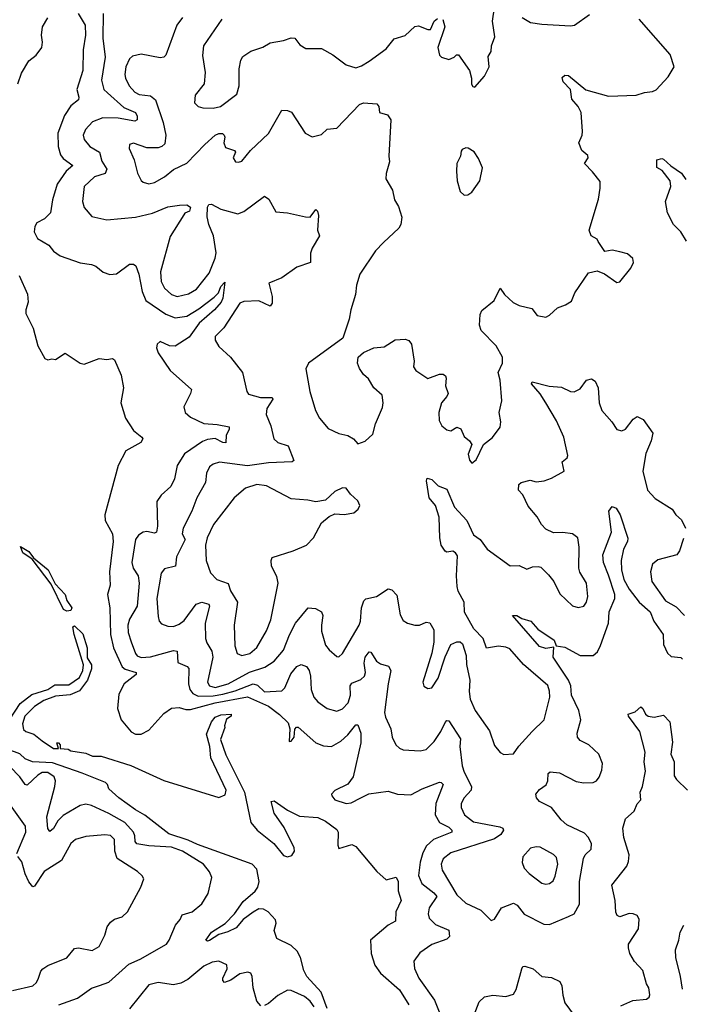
# Model space of a CAD drawing. Extents: x 1468344 to 1613994, y 525695 to 643861.
# Tile 271 of 427: x 1569916 to 1573403, y 598438 to 603623. Entities that reach past the tile are written whole.
import ezdxf

# ---------------------------------------------------------------- set-up
doc = ezdxf.new("R2010")
doc.units = 0

msp = doc.modelspace()

# ---------------------------------------------------------------- linework, layer by layer
at = {"layer": '0CON10XD'}
for points in [[(1572143.8, 603623.8), (1572154, 603585), (1572116.1, 603476.1), (1572126.1, 603436.1), (1572136.7, 603425), (1572175, 603413.8), (1572202.5, 603425), (1572215, 603437.5), (1572225, 603437.5), (1572283.3, 603355), (1572293.3, 603315), (1572293.6, 603283.6), (1572300.7, 603270.7), (1572311.7, 603268.3), (1572362.5, 603325), (1572386.7, 603375), (1572381.7, 603428.3), (1572396.7, 603455), (1572400, 603485), (1572417.3, 603532.7), (1572404.2, 603615), (1572415, 603686.7)], [(1569905.6, 603285), (1569925, 603342), (1569965, 603406), (1570003.2, 603436.8), (1570033, 603477), (1570037.1, 603505), (1570031.3, 603541.3), (1570037.1, 603585), (1570065, 603632)], [(1570224.3, 603655), (1570260, 603595), (1570261.9, 603541.9), (1570250.4, 603465), (1570248.4, 603355)], [(1570356.1, 603655), (1570354.3, 603525), (1570365.9, 603425), (1570347.1, 603305), (1570358.5, 603255), (1570377.6, 603237.6), (1570465, 603160.2), (1570525, 603134.4), (1570534.6, 603115), (1570534.5, 603095.5), (1570521.8, 603088.2), (1570435, 603104), (1570354, 603106), (1570299.4, 603085), (1570262.2, 603045), (1570250, 603015), (1570255, 602992), (1570285, 602955.6), (1570336.1, 602926.1), (1570348.7, 602878.7), (1570374.7, 602835), (1570366.4, 602813.6), (1570309.4, 602795), (1570256.4, 602745), (1570247.3, 602665), (1570254.7, 602634.7), (1570296.2, 602586.2), (1570375, 602569.2), (1570525, 602582.3), (1570615, 602603.9), (1570695, 602636.9), (1570756.9, 602646.9), (1570795, 602648), (1570815.9, 602635.9), (1570810, 602615), (1570785.9, 602604.1), (1570780, 602595)], [(1570772.2, 603635), (1570743.1, 603595), (1570685, 603436.7), (1570675, 603426.2), (1570655, 603422.5), (1570555, 603441.5), (1570509.6, 603430.4), (1570495, 603416), (1570475.5, 603375), (1570470, 603335), (1570473.1, 603315), (1570492.3, 603275), (1570522.2, 603242.2), (1570545, 603229.4), (1570605, 603221.8), (1570631.8, 603201.8), (1570672.1, 603082.1), (1570685.3, 603015), (1570679.9, 602970.1), (1570665, 602955.5), (1570645, 602948.2), (1570585, 602948.8), (1570515, 602972.9), (1570494.3, 602965), (1570491.9, 602945), (1570518.2, 602885), (1570536.7, 602815), (1570555, 602776.7), (1570566.8, 602766.8), (1570595, 602759.4), (1570625, 602765.5), (1570678.6, 602795), (1570725.9, 602834.1), (1570795, 602866.9), (1570890.5, 602965), (1570945, 603014.5), (1570965, 603024.4), (1570983.1, 603023.1), (1570992, 603015), (1570996, 603005), (1570991.2, 602975), (1571000, 602950), (1571047.5, 602935), (1571052.5, 602925), (1571040, 602895), (1571052.5, 602875), (1571067.7, 602872.3), (1571085, 602878.8), (1571131.2, 602935), (1571225, 603023.1), (1571295, 603146), (1571325, 603144.4), (1571346.2, 603136.2), (1571418.8, 603025), (1571455, 603006.2), (1571505, 603018), (1571535, 603045.8), (1571585, 603051.9), (1571705, 603176.9), (1571725.6, 603184.4), (1571795, 603179.2), (1571805.8, 603165), (1571810, 603135), (1571852.3, 603122.3), (1571870, 603095), (1571858.1, 602905), (1571863.1, 602875), (1571845, 602812.5), (1571843.3, 602785), (1571878.8, 602725), (1571888, 602675), (1571909.6, 602639.6), (1571927.7, 602582.3), (1571922, 602545), (1571910.8, 602525), (1571830.6, 602449.4), (1571789.4, 602405), (1571706.3, 602283.7), (1571688.1, 602225), (1571683.3, 602175), (1571658.5, 602095), (1571650, 602045), (1571616.2, 601945), (1571436.7, 601815), (1571422, 601785), (1571442.5, 601665), (1571472.5, 601565), (1571494.3, 601525), (1571539.5, 601469.5), (1571595, 601443.3), (1571643.6, 601433.6), (1571672.5, 601415), (1571695, 601390), (1571735, 601403.3), (1571775, 601440), (1571788.6, 601495), (1571825, 601580), (1571829.6, 601605), (1571824.4, 601645), (1571779.2, 601685), (1571751.3, 601731.3), (1571726, 601755), (1571705, 601786.7), (1571694, 601815), (1571696.7, 601845), (1571725, 601870), (1571780, 601895), (1571835, 601900), (1571892.7, 601937.3), (1571945, 601941.2), (1571964.1, 601934.1), (1571977.5, 601915), (1571992, 601825), (1571988.8, 601795), (1572001.2, 601775), (1572064, 601734), (1572125, 601755.6), (1572145.7, 601755.7), (1572157.1, 601747.1), (1572161.4, 601735), (1572157.8, 601695), (1572170.8, 601655), (1572165, 601638.8), (1572135.4, 601604.6), (1572121.2, 601555), (1572123, 601513), (1572137.1, 601485), (1572165, 601463.1), (1572185, 601458.1), (1572217, 601477), (1572237.7, 601467.7), (1572255, 601427.5), (1572284.2, 601405), (1572296.2, 601385), (1572276, 601335), (1572282.7, 601302.7), (1572295, 601287.5), (1572318.8, 601305), (1572358, 601385), (1572405, 601423.3), (1572445, 601477.5), (1572449.2, 601505), (1572439.5, 601555), (1572452.9, 601615), (1572445.6, 601724.4), (1572433.7, 601765), (1572456.5, 601813.5), (1572456.6, 601846.6), (1572424.4, 601905), (1572345, 601986.7), (1572335.6, 602015), (1572340.4, 602069.6), (1572348.9, 602091.1), (1572413.8, 602145), (1572445, 602210), (1572468, 602175), (1572513.6, 602133.6), (1572545, 602118.6), (1572611.2, 602101.2), (1572640, 602065), (1572685, 602056.7), (1572705, 602066.7), (1572746.2, 602105), (1572789.1, 602120.9), (1572820, 602140), (1572838, 602185), (1572909.3, 602290.7), (1572955, 602301.2), (1572994, 602284), (1573058.3, 602238.3), (1573075, 602242.5), (1573132.5, 602315), (1573146.7, 602345), (1573142.5, 602365), (1573115, 602390), (1573075, 602401.2), (1573035, 602410), (1572995, 602402.5), (1572960, 602455)], [(1570980.6, 603625), (1570884.1, 603485.9), (1570878.2, 603435), (1570892.5, 603345), (1570887.1, 603285), (1570840, 603225), (1570836.7, 603185), (1570855.9, 603165.9), (1570879.2, 603159.2), (1570935, 603156.5), (1570973.4, 603166.6), (1571059.1, 603230.9), (1571071.2, 603275), (1571070.9, 603365), (1571080.2, 603409.8), (1571090.9, 603429.1), (1571133.3, 603456.7), (1571195, 603477.5), (1571235, 603501.1), (1571305, 603513.6), (1571345, 603527.9), (1571365, 603525.7), (1571391.1, 603491.1), (1571421.5, 603471.5), (1571505, 603472), (1571565, 603437.5), (1571634.6, 603384.6), (1571685, 603370), (1571715, 603380), (1571755, 603404.3), (1571845, 603468.8), (1571887.7, 603522.3), (1571945, 603540), (1571995, 603586.7), (1572015, 603590), (1572065, 603570.8), (1572078, 603572), (1572096.7, 603615), (1572115, 603630)], [(1572561.2, 603635), (1572605, 603608.9), (1572665, 603599.3), (1572815, 603590), (1572835.8, 603595), (1572915, 603650)], [(1572960, 602455), (1572955, 602466.7), (1572923.8, 602485), (1572914.1, 602514.1), (1572962.8, 602677.2), (1572971.9, 602735), (1572970.3, 602770.3), (1572931.5, 602821.5), (1572888.8, 602865), (1572907.5, 602895), (1572907, 602907), (1572874.5, 602934.5), (1572859.2, 602975), (1572875.7, 603014.3), (1572877.5, 603035), (1572870.8, 603135), (1572855.3, 603165), (1572821.5, 603205), (1572815.5, 603255.5), (1572776.4, 603295), (1572771.5, 603318.5), (1572785, 603330.9), (1572805, 603329.8), (1572895, 603253.6), (1573015, 603220.9), (1573160, 603225), (1573205, 603240), (1573245.7, 603244.3), (1573265.7, 603254.3), (1573328.8, 603321.2), (1573360, 603375), (1573339.5, 603439.5), (1573176.5, 603625)], [(1570248.4, 603355), (1570217.3, 603255), (1570227.2, 603215), (1570225, 603200.6), (1570185, 603168.5), (1570151.6, 603118.4), (1570117.4, 603025), (1570118.6, 602955), (1570131.1, 602911.1), (1570145, 602891.2), (1570196.5, 602855), (1570160, 602825), (1570113.3, 602756.7), (1570088.2, 602675), (1570077.5, 602605), (1570046.2, 602575), (1570007.3, 602552.7), (1569995.5, 602534.5), (1569992.2, 602505), (1570010, 602470), (1570070, 602435), (1570093.8, 602403.8), (1570129.8, 602379.8), (1570235, 602343.1), (1570295, 602334.2), (1570316.2, 602325), (1570355, 602293.8), (1570390.5, 602280.5), (1570425, 602284), (1570495, 602335.8), (1570515, 602336.2), (1570526.8, 602326.8), (1570542.9, 602282.9), (1570561.2, 602191.2), (1570580.8, 602145), (1570685, 602071.9), (1570735, 602053), (1570795, 602062.2), (1570859.2, 602100.8), (1570939.1, 602160.9), (1570961.8, 602185), (1570975, 602218.2), (1570995, 602240), (1570985, 602156.7), (1570975.8, 602135), (1570941.4, 602095), (1570861.4, 602025), (1570808.4, 601951.6), (1570735, 601903.4), (1570705, 601904.7), (1570655, 601928.8), (1570639.1, 601915), (1570637.1, 601895), (1570645, 601868), (1570707.8, 601775), (1570820, 601675), (1570815.7, 601655), (1570780.8, 601585), (1570787.5, 601555), (1570815, 601530.6), (1570886, 601496), (1570955, 601491.8), (1571018.8, 601478.8), (1571018.9, 601465), (1571002.1, 601435), (1571001.2, 601395), (1570985, 601395.6), (1570945, 601416.8), (1570905, 601413), (1570878.6, 601401.4), (1570784, 601336), (1570745.5, 601275), (1570730.6, 601205), (1570711.4, 601165), (1570660.2, 601119.8), (1570637.5, 601085), (1570641.2, 600955), (1570635.4, 600924.6), (1570625, 600918.6), (1570585, 600928.5), (1570566.2, 600925), (1570541.9, 600908.1), (1570525.4, 600885), (1570506.7, 600765), (1570514, 600735), (1570539.6, 600695), (1570544.7, 600655), (1570535.2, 600534.8), (1570493.8, 600466.2), (1570484.7, 600435), (1570487.4, 600395), (1570503.5, 600346.5), (1570526, 600285), (1570535, 600273.2), (1570555, 600264.2), (1570605, 600268), (1570725, 600301.8), (1570745, 600297.5), (1570747.8, 600237.8), (1570796.9, 600216.9), (1570806, 600206), (1570804.7, 600125), (1570811.4, 600095), (1570827.5, 600075), (1570855, 600060.5), (1570935, 600062.5), (1570985, 600070.9), (1571051, 600089), (1571145, 600125.4), (1571167.7, 600117.7), (1571205, 600083), (1571295, 600089.2), (1571311.4, 600105), (1571342.5, 600177.5), (1571375, 600216.5), (1571397.1, 600227.1), (1571425, 600217.5), (1571440, 600195), (1571447.2, 600165), (1571449.7, 600095), (1571465, 600055.8), (1571485, 600030.8), (1571535, 599995.7), (1571585, 599981.4), (1571615, 599993.3), (1571645.2, 600024.8), (1571658, 600065), (1571656.2, 600115), (1571665, 600128.8), (1571711, 600149), (1571730, 600165), (1571735.8, 600185), (1571729.7, 600235), (1571733.9, 600265), (1571755, 600293.8), (1571765, 600292), (1571794.4, 600244.4), (1571815, 600230.9), (1571857.6, 600217.6), (1571870, 600195), (1571854.8, 600125.2), (1571836.1, 599975), (1571840.7, 599950.7), (1571868.9, 599888.9), (1571875.6, 599845), (1571896, 599805), (1571915, 599785.8), (1571935, 599778.1), (1572023.4, 599773.4), (1572055, 599780), (1572098.3, 599821.7), (1572133.3, 599875), (1572155, 599922), (1572165, 599932.5), (1572175, 599930.8), (1572235.3, 599835.3), (1572232.3, 599795), (1572244.3, 599694.3), (1572255, 599660.8), (1572294.6, 599585), (1572291.5, 599565), (1572255, 599525.6), (1572239.1, 599495), (1572239.1, 599475), (1572256.5, 599435), (1572305, 599398.2), (1572442.7, 599372.7), (1572459.4, 599365), (1572462.7, 599355), (1572448.5, 599331.5), (1572415, 599309.4), (1572185, 599236), (1572145, 599203.3), (1572133.9, 599175), (1572139.6, 599145), (1572216.1, 599015), (1572265, 598970.7), (1572343.3, 598933.3), (1572398.3, 598878.3), (1572415, 598886.7), (1572451.4, 598945), (1572515, 598970), (1572535, 598960), (1572571.7, 598911.7), (1572675, 598858.9), (1572705, 598857.8), (1572805, 598900.9), (1572835, 598914.3), (1572861.5, 598965), (1572862.2, 599085), (1572882.6, 599205), (1572892.5, 599225), (1572923.3, 599255), (1572925.5, 599285), (1572908.4, 599318.4), (1572889.2, 599339.2), (1572795, 599383.2), (1572765, 599409.5), (1572714.6, 599474.6), (1572651.9, 599505), (1572636.7, 599525), (1572633.1, 599545), (1572651.9, 599568.1), (1572686.2, 599593.8), (1572695.5, 599615), (1572696.9, 599653.1), (1572707.8, 599662.2), (1572757.4, 599657.4), (1572845, 599611.4), (1572884.4, 599604.4), (1572935, 599605.6), (1572952, 599615), (1572965, 599633.3), (1572979.1, 599670.9), (1572982.9, 599705), (1572964.3, 599755), (1572911.4, 599805), (1572865, 599826.5), (1572851.1, 599845), (1572850, 599865), (1572868.9, 599935), (1572858.1, 599985), (1572820.6, 600065), (1572816.7, 600115), (1572805.3, 600145), (1572724.2, 600265), (1572728, 600318), (1572685, 600312.1), (1572652.2, 600322.2), (1572510, 600485), (1572532.5, 600485), (1572559.7, 600469.7), (1572605.9, 600455.9), (1572643.8, 600413.8), (1572728.9, 600355), (1572740, 600325), (1572785, 600318.2), (1572865, 600275.4), (1572935, 600274.2), (1572956.3, 600293.7), (1572972.7, 600327.3), (1573014.3, 600444.3), (1573018.2, 600505), (1573048, 600575), (1573047.5, 600595), (1573015, 600697.9), (1572987.8, 600765), (1572985.3, 600805), (1573030.5, 600925), (1573017.5, 601035), (1573035, 601060), (1573055, 601050), (1573076.2, 601015), (1573116.9, 600893.1), (1573114.4, 600875), (1573094, 600835), (1573082.5, 600775), (1573083.2, 600725), (1573095.2, 600675), (1573124, 600624), (1573175.9, 600555.9), (1573233.9, 600503.9), (1573253.8, 600455), (1573301.9, 600385), (1573305, 600333.3), (1573325, 600286.2), (1573345, 600270), (1573395, 600264.4), (1573405, 600255.8)], [(1572255, 602698.8), (1572275, 602701.2), (1572296.2, 602715), (1572338, 602775), (1572352.3, 602842.3), (1572331.3, 602891.3), (1572307.3, 602927.3), (1572277, 602947), (1572265, 602947.5), (1572245, 602940), (1572240, 602930), (1572236, 602905), (1572216.7, 602865), (1572214.5, 602825), (1572217.8, 602775), (1572235, 602717.5), (1572255, 602698.8)], [(1573425, 602456.7), (1573395.5, 602505.5), (1573357.5, 602545), (1573325.8, 602605), (1573315.8, 602665), (1573343.3, 602745), (1573340, 602775), (1573298, 602828), (1573270, 602845), (1573270, 602885), (1573295, 602891.2), (1573305, 602888), (1573342.9, 602852.9), (1573398.8, 602815), (1573422.2, 602782.2)], [(1570780, 602595), (1570708.7, 602481.3), (1570657.5, 602295), (1570661.6, 602245), (1570678.8, 602208.8), (1570714.4, 602175), (1570745, 602166.1), (1570805, 602178.5), (1570846, 602204), (1570912.6, 602287.4), (1570945, 602367.5), (1570950.6, 602395), (1570935.9, 602485), (1570911.8, 602545), (1570903.3, 602585), (1570904.2, 602635.8), (1570911.1, 602648.9), (1570925, 602651.4), (1570975, 602624.4), (1571065, 602600.4), (1571095, 602612.1), (1571205, 602694), (1571227.3, 602677.3), (1571265, 602611.2), (1571325, 602605.6), (1571420, 602585), (1571445, 602583.8), (1571475, 602623.8), (1571484.2, 602614.2), (1571488.1, 602591.9), (1571483.8, 602515), (1571493.8, 602485), (1571455, 602420), (1571447.2, 602392.8), (1571446.4, 602343.6), (1571375, 602319.1), (1571295, 602263.3), (1571227.5, 602235), (1571245.7, 602165), (1571245, 602130), (1571235, 602113.8), (1571175, 602142.1), (1571095, 602139.2), (1571075, 602129.5), (1570990.5, 601999.5), (1570944.4, 601955), (1570945.8, 601935), (1570965, 601901.2), (1571025.7, 601845), (1571089.1, 601765), (1571111.4, 601665), (1571120.2, 601650.2), (1571183.2, 601633.2), (1571245, 601633.3), (1571249.2, 601625), (1571217.1, 601575), (1571213, 601543), (1571237.5, 601485), (1571252.9, 601415), (1571275, 601395.6), (1571329.1, 601379.1), (1571358.7, 601301.3), (1571350, 601295), (1571225, 601289.8), (1571115, 601273), (1570967.8, 601292.2), (1570935, 601282.9), (1570915, 601267.5), (1570900, 601235), (1570893.3, 601185), (1570847.7, 601105), (1570822.9, 601035), (1570776.2, 600945), (1570771.8, 600915), (1570786.6, 600885), (1570740.7, 600795), (1570735.5, 600745), (1570678.3, 600731.7), (1570661, 600709), (1570637.5, 600575), (1570645, 600480), (1570650.6, 600455), (1570662.1, 600442.1), (1570695, 600429.6), (1570725, 600427.7), (1570755, 600438.9), (1570781.1, 600458.9), (1570845, 600545.3), (1570875, 600555.3), (1570912, 600545), (1570914.5, 600535), (1570892.2, 600445), (1570894.1, 600365), (1570900.8, 600340.9), (1570928.3, 600298.3), (1570932.9, 600265), (1570904.7, 600135), (1570915.4, 600115), (1570945, 600106.7), (1571013.2, 600125), (1571125, 600186), (1571206.1, 600213.9), (1571254.6, 600245), (1571305, 600303.5), (1571335.9, 600384.1), (1571367.2, 600445), (1571434.5, 600525.5), (1571472.9, 600522.9), (1571504.5, 600504.5), (1571511.5, 600485), (1571504.6, 600434.6), (1571505, 600402.5), (1571525, 600328.8), (1571545, 600304), (1571585, 600270), (1571595, 600268.1), (1571615.5, 600285), (1571702.5, 600435), (1571709.3, 600455), (1571714.7, 600525.3), (1571727.3, 600562.7), (1571737.6, 600572.4), (1571794, 600585), (1571855, 600625.8), (1571875, 600620.8), (1571901.5, 600591.5), (1571918.3, 600488.3), (1571935, 600458.8), (1571957.5, 600445), (1571995.9, 600434.1), (1572020, 600435), (1572055, 600450), (1572075, 600447.5), (1572095, 600410), (1572095.4, 600345), (1572085, 600287.5), (1572038.1, 600135), (1572042.7, 600112.7), (1572065, 600100.5), (1572085, 600104.3), (1572118.9, 600155), (1572155, 600268), (1572185, 600333.3), (1572216.4, 600346.4), (1572235, 600346), (1572245.8, 600335.8), (1572266.7, 600275), (1572267, 600227), (1572284.4, 600144.4), (1572281.1, 600085), (1572287.3, 600045), (1572312.5, 599985), (1572388, 599878), (1572415, 599800), (1572444.1, 599764.1), (1572465, 599752.5), (1572515, 599756.2), (1572542.6, 599797.4), (1572612.5, 599875), (1572677.1, 599935), (1572705.5, 600055), (1572705, 600087.5), (1572695.8, 600115.8), (1572567.4, 600227.4), (1572495, 600308.9), (1572475, 600318.1), (1572436.7, 600323.3), (1572373.8, 600313.8), (1572355.7, 600365), (1572306.7, 600415), (1572257.5, 600502.5), (1572255.7, 600555), (1572224.2, 600614.2), (1572218.3, 600638.3), (1572214.2, 600694.2), (1572220.2, 600800.2), (1572210.4, 600815), (1572195, 600824), (1572165, 600818.8), (1572155, 600823.8), (1572135, 600856.2), (1572126.7, 600895), (1572123.1, 601003.1), (1572103.9, 601063.9), (1572072, 601105), (1572056.7, 601195), (1572061.2, 601208.8), (1572085, 601201.2), (1572118.5, 601168.5), (1572165, 601151.2), (1572204, 601055), (1572268.9, 600985), (1572305, 600910), (1572339.2, 600885), (1572376.2, 600835), (1572497, 600747), (1572545, 600748.8), (1572585, 600730), (1572615, 600742), (1572645, 600743.8), (1572659.2, 600739.2), (1572698.9, 600698.9), (1572727.5, 600665), (1572759.4, 600599.4), (1572825.8, 600535.8), (1572855, 600527.1), (1572885, 600534.4), (1572900, 600555), (1572905.5, 600585), (1572898.9, 600655), (1572864, 600714), (1572858.2, 600735), (1572860.5, 600845), (1572853.8, 600895), (1572825, 600915.7), (1572775, 600922.5), (1572725, 600920), (1572685, 600940), (1572661.9, 600965), (1572640, 601005), (1572591.4, 601061.4), (1572565, 601120), (1572542, 601145), (1572543.8, 601175), (1572555, 601186.2), (1572602.1, 601197.9), (1572635, 601190), (1572675.6, 601194.4), (1572715, 601208), (1572781.2, 601245), (1572771.5, 601295), (1572797.1, 601315), (1572801.5, 601328.5), (1572779.2, 601425), (1572740.6, 601510.6), (1572684.4, 601604.4), (1572655, 601652), (1572610, 601705), (1572612.5, 601715), (1572702.4, 601692.4), (1572766.9, 601686.9), (1572815, 601665.6), (1572835, 601663.3), (1572865, 601678.6), (1572900, 601725), (1572925, 601732.5), (1572945, 601720), (1572960, 601685), (1572965.9, 601605.9), (1572979.5, 601565), (1573032.5, 601505), (1573058.8, 601465), (1573085, 601458.1), (1573105, 601466.9), (1573145, 601519.2), (1573165, 601534), (1573196.7, 601516.7), (1573247.5, 601445), (1573238.9, 601405), (1573210.7, 601339.3), (1573195.5, 601245), (1573220, 601145), (1573260.8, 601100.8), (1573350, 601045), (1573370, 601015), (1573398.8, 600988.8), (1573420.4, 600945)], [(1569914, 602275), (1569957.3, 602177.3), (1569961.4, 602135), (1569949.2, 602095), (1569949.2, 602075), (1569987.6, 601997.6), (1570011.2, 601905), (1570048.3, 601838.3), (1570065, 601831.2), (1570085, 601836.7), (1570105, 601833.3), (1570156.1, 601866.1), (1570235, 601813.8), (1570255, 601808.8), (1570335, 601838.8), (1570375, 601833.8), (1570405, 601838.8), (1570415, 601832.5), (1570450.5, 601750.5), (1570463.3, 601685), (1570448.8, 601605), (1570472.5, 601525), (1570515, 601459.2), (1570558.8, 601425), (1570563.8, 601415), (1570553, 601397), (1570475, 601353.3), (1570434.2, 601275), (1570364.3, 601015), (1570366.2, 600985), (1570404.3, 600915), (1570408.8, 600875), (1570388, 600715), (1570391.9, 600645), (1570378.5, 600595), (1570390.4, 600525), (1570394.5, 600384.5), (1570410.7, 600315), (1570455.3, 600215), (1570472.1, 600202.1), (1570529.2, 600185), (1570529.2, 600175), (1570466.6, 600125), (1570438.5, 600071.5), (1570431.1, 599995), (1570450.8, 599935), (1570503.2, 599873.2), (1570525, 599860), (1570555, 599860.8), (1570595, 599881.4), (1570675, 599968.6), (1570715, 599997.1), (1570755, 600000.9), (1570789.9, 599989.9), (1570815, 599989.8), (1570945.3, 600024.7), (1571115, 600056.2), (1571225, 600007.7), (1571283.8, 599963.8), (1571329.4, 599919.4), (1571338.7, 599888.7), (1571335, 599822), (1571345, 599822.9), (1571361.1, 599845), (1571364.2, 599885.8), (1571372.5, 599897.5), (1571382, 599898), (1571474.7, 599814.7), (1571515, 599799.2), (1571556.7, 599795), (1571607, 599823), (1571644, 599856), (1571685, 599908.8), (1571695, 599910), (1571710.8, 599865), (1571711.5, 599815), (1571670.5, 599635), (1571643.3, 599596.7), (1571575, 599564.3), (1571557.5, 599545), (1571558.6, 599535), (1571574.7, 599514.7), (1571635, 599494.6), (1571660.8, 599499.2), (1571712, 599525), (1571754.5, 599545.5), (1571855, 599560.8), (1571905, 599544.2), (1571975, 599540), (1572035, 599572.2), (1572125, 599607.1), (1572135, 599605.8), (1572144.3, 599595), (1572106.2, 599495), (1572102.8, 599435), (1572125, 599395.5), (1572175, 599371.3), (1572190.9, 599355), (1572190, 599345), (1572094.8, 599305.2), (1572057.9, 599272.1), (1572037.5, 599235), (1572023.2, 599186.8), (1572015.3, 599115.3), (1572033.1, 599073.1), (1572096.2, 599025), (1572110.8, 599005), (1572071.8, 598945), (1572065.6, 598915), (1572071.7, 598891.7), (1572105, 598858.5), (1572175, 598828), (1572178.1, 598795), (1572165, 598780), (1572085, 598753.1), (1572021.3, 598708.7), (1571990, 598665), (1571994.1, 598625.9), (1572016.5, 598575), (1572099.2, 598459.2), (1572135, 598372.5)], [(1571085, 600274.6), (1571126.7, 600285), (1571165, 600316.4), (1571215.2, 600404.8), (1571237.3, 600462.7), (1571276.8, 600655), (1571270.2, 600690.2), (1571242.2, 600745), (1571238.9, 600775), (1571245, 600791.2), (1571355, 600825.8), (1571425, 600855.8), (1571463.3, 600895), (1571505, 600972.5), (1571545, 601007.5), (1571575, 601020), (1571623.6, 601016.4), (1571675, 601026.7), (1571697.5, 601045), (1571706.2, 601063.8), (1571695, 601090), (1571657.5, 601125), (1571635, 601156.2), (1571615, 601158), (1571575, 601138), (1571525, 601092), (1571475, 601083.1), (1571433.4, 601093.4), (1571345, 601100), (1571215, 601167.7), (1571164, 601176), (1571104.7, 601155.3), (1571044.4, 601105), (1570935.8, 600964.2), (1570903.3, 600895), (1570893.5, 600855), (1570896.8, 600775), (1570920.4, 600710.4), (1570954.3, 600674.3), (1571014.2, 600654.2), (1571025.4, 600615), (1571062.9, 600555), (1571045.4, 600435), (1571048.5, 600325), (1571060.6, 600285), (1571085, 600274.6)], [(1573409.5, 600890.5), (1573387.8, 600825), (1573374.6, 600805.4), (1573275, 600778.6), (1573247.1, 600755), (1573235.4, 600714.6), (1573242.8, 600665), (1573315, 600562.8), (1573370.8, 600530.8), (1573415.8, 600485.8)], [(1570165, 600508.1), (1570146.4, 600516.4), (1570081.1, 600651.1), (1569981.7, 600781.7), (1569932.7, 600815), (1569920.6, 600849.4), (1569965, 600821.5), (1569989.3, 600789.3), (1570065.4, 600725.4), (1570102.4, 600652.4), (1570155.9, 600595), (1570164.6, 600565), (1570191.1, 600525), (1570185, 600512.1), (1570165, 600508.1)], [(1569863.3, 599936.7), (1569918.5, 600021.5), (1569980.5, 600069.5), (1570064, 600095), (1570100.7, 600119.3), (1570175, 600120.9), (1570230.4, 600159.6), (1570248.4, 600195), (1570251.2, 600225), (1570202.6, 600385), (1570196.2, 600425), (1570205, 600430), (1570248, 600388), (1570271.1, 600315), (1570271.6, 600261.6), (1570293.3, 600225), (1570294.7, 600205), (1570273.2, 600145), (1570231.8, 600088.2), (1570181.7, 600068.3), (1570105, 600061.2), (1570043.1, 600036.9), (1569995, 600006.7), (1569942.5, 599955), (1569930.4, 599915), (1569936.9, 599885), (1569948, 599875), (1569990.7, 599860.7), (1570034.8, 599824.8), (1570095, 599784.4), (1570120, 599785), (1570112.5, 599815), (1570120, 599815), (1570130, 599805), (1570130, 599785), (1570171.7, 599781.7), (1570185, 599772.5), (1570265, 599760), (1570300, 599745), (1570345, 599744.3), (1570502, 599695), (1570675, 599615.6), (1570965, 599526.2), (1570998.3, 599541.7), (1571002.5, 599565), (1570922.5, 599735), (1570916.7, 599795), (1570899.3, 599860.7), (1570926.2, 599925), (1570945, 599949.2), (1570975, 599962.9), (1571030, 599965), (1571030, 599955), (1571005, 599940), (1570993.3, 599905), (1570996.7, 599895), (1570973, 599833), (1571001.1, 599751.1), (1571098.6, 599555), (1571133.3, 599395), (1571165.3, 599355.3), (1571254.2, 599285), (1571305, 599222.2), (1571325, 599214.4), (1571348.7, 599221.3), (1571362.5, 599245), (1571360.9, 599260.9), (1571308.3, 599368.3), (1571256.2, 599445), (1571240, 599505), (1571255, 599510), (1571325, 599460), (1571388.3, 599428.3), (1571485, 599421.4), (1571525, 599401.4), (1571585, 599357.5), (1571592.9, 599345), (1571590, 599275), (1571595, 599258.8), (1571665, 599280), (1571685, 599268.8), (1571795, 599137.7), (1571845, 599092.5), (1571897.7, 599107.7), (1571908.6, 599085), (1571907.9, 599035), (1571924.4, 598985), (1571895.5, 598925.5), (1571894, 598875), (1571855, 598855.3), (1571761.8, 598775), (1571765.8, 598705), (1571785, 598644.6), (1571815, 598601.9), (1571914.5, 598514.5), (1571965, 598435.3)], [(1573079.3, 598429.3), (1573142.4, 598457.6), (1573215.7, 598464.3), (1573228.8, 598475), (1573232.3, 598487.7), (1573227.5, 598525), (1573214.3, 598545), (1573195, 598616.2), (1573152.6, 598662.6), (1573128.1, 598705), (1573120, 598735), (1573121.1, 598755), (1573172.8, 598835), (1573176.6, 598886.6), (1573165, 598905.6), (1573145, 598914.4), (1573124.5, 598915.5), (1573075, 598898.8), (1573060, 598905), (1573052.7, 598922.7), (1573049.4, 598985), (1573033.1, 599065), (1573110.6, 599165), (1573121.1, 599188.9), (1573123.6, 599225), (1573095, 599316.7), (1573090.3, 599365), (1573104.8, 599415.2), (1573149.2, 599455), (1573165, 599494), (1573185.4, 599515), (1573180.9, 599555), (1573194.5, 599585), (1573210, 599665), (1573203.3, 599715), (1573208.4, 599765), (1573179.1, 599875), (1573120, 599955), (1573118.6, 599965), (1573155, 599977.3), (1573185, 600004), (1573195, 599995.8), (1573210, 599965), (1573224.6, 599954.6), (1573255, 599950), (1573305, 599960), (1573337.5, 599925), (1573352.5, 599817.5), (1573343.1, 599755), (1573360.6, 599715), (1573360.5, 599640.5), (1573372, 599622), (1573431.2, 599565)], [(1571535, 598416.2), (1571502, 598502), (1571428, 598585), (1571412, 598615), (1571393.3, 598685), (1571376.9, 598716.9), (1571345, 598747.3), (1571270, 598785), (1571255.8, 598825.8), (1571265.5, 598865), (1571262.7, 598882.7), (1571223.1, 598925), (1571199.4, 598939.4), (1571175, 598939.8), (1571145, 598923.4), (1571091.8, 598885), (1571055, 598840.4), (1571011.2, 598818.8), (1570963.9, 598806.1), (1570914.3, 598774.3), (1570905, 598770.6), (1570896.2, 598775), (1570925, 598817.9), (1570997.6, 598862.4), (1571046.2, 598913.8), (1571091.6, 598978.4), (1571155, 599033.6), (1571169.3, 599055), (1571175.8, 599085), (1571165, 599150), (1571138.9, 599175), (1570851.4, 599278.6), (1570802.2, 599302.3), (1570701.2, 599335), (1570574.1, 599434.1), (1570525, 599461.2), (1570438.8, 599525), (1570385, 599572.5), (1570377.5, 599595), (1570367.5, 599605), (1570245, 599655.8), (1570088.7, 599708.7), (1569983.8, 599713.8), (1569945, 599730.8), (1569916.5, 599756.5), (1569855, 599779.4)], [(1570122.4, 598435), (1570220.1, 598469.9), (1570295, 598522.8), (1570335.9, 598535.9), (1570385.9, 598555), (1570490.2, 598649.8), (1570551.1, 598675), (1570688.6, 598755), (1570702.9, 598775), (1570736.4, 598855), (1570761.1, 598885), (1570771.7, 598908.3), (1570824.5, 598925.5), (1570875, 598966.2), (1570908.7, 599021.3), (1570928.1, 599105), (1570915.6, 599135), (1570883.5, 599175), (1570773.3, 599245), (1570714.3, 599265.7), (1570595, 599272), (1570532.3, 599282.3), (1570523.3, 599295), (1570522.6, 599325), (1570514.8, 599345), (1570469, 599395), (1570385, 599442.5), (1570295, 599484.6), (1570265, 599491.8), (1570235, 599485.5), (1570145, 599432.5), (1570116.5, 599403.5), (1570095, 599363.3), (1570075, 599348), (1570064.1, 599364.1), (1570058.4, 599425), (1570101.9, 599585), (1570104.7, 599615), (1570097.6, 599635), (1570065, 599658.9), (1570035, 599658), (1570010.9, 599645), (1569955, 599591.5), (1569945, 599595.5), (1569917.3, 599635), (1569865, 599689.5)], [(1569901.1, 599231.1), (1569947.8, 599345), (1569946.7, 599375), (1569832.5, 599535)], [(1569878.9, 598511.1), (1569985, 598535.6), (1570005, 598552), (1570014.4, 598575), (1570027.8, 598612.2), (1570038.6, 598625), (1570065, 598642.2), (1570165, 598682.9), (1570205, 598732), (1570225, 598735.6), (1570298.3, 598721.7), (1570335, 598742.5), (1570365, 598801.2), (1570377.1, 598845), (1570395, 598870), (1570415, 598885.7), (1570455, 598897.5), (1570482.9, 598925), (1570553.1, 599055), (1570568.8, 599098.8), (1570560.8, 599115), (1570536.6, 599136.6), (1570430, 599205), (1570416.8, 599245), (1570415, 599306), (1570395, 599326.4), (1570365, 599330), (1570265, 599322.1), (1570210, 599305), (1570186, 599284), (1570135.6, 599195), (1570045, 599137.3), (1569995, 599060.6), (1569985, 599057.1), (1569965, 599082.9), (1569944.8, 599124.8), (1569928.1, 599188.1), (1569905.8, 599215.8)], [(1572685, 599070), (1572705, 599074.3), (1572722.9, 599087.1), (1572735, 599113.3), (1572748.8, 599175), (1572740.5, 599210.5), (1572725, 599226.9), (1572655, 599264.4), (1572635, 599267.8), (1572605, 599259.4), (1572564.2, 599215), (1572560, 599185), (1572571.9, 599155), (1572597.2, 599127.2), (1572665, 599075.7), (1572685, 599070)], [(1573405, 598516.7), (1573394.6, 598585), (1573369.2, 598685), (1573367.5, 598725), (1573385.6, 598775), (1573392.7, 598817.3), (1573412, 598855)], [(1571185, 598430), (1571164.2, 598454.2), (1571144.3, 598525), (1571140, 598585), (1571132.3, 598602.3), (1571116.2, 598606.2), (1571075, 598598.1), (1571027.5, 598565), (1570993.3, 598553.3), (1570985, 598562.5), (1570985.6, 598575), (1571008.5, 598625), (1571006.9, 598645), (1570965, 598665.5), (1570929.4, 598659.4), (1570885, 598638.9), (1570801.9, 598568.1), (1570765, 598548.4), (1570725, 598540.2), (1570645, 598553.1), (1570595, 598539.7), (1570495, 598413.6)], [(1572307.4, 598382.6), (1572335, 598450.6), (1572363.2, 598476.8), (1572405.4, 598485.4), (1572475, 598478.1), (1572515, 598491.9), (1572529.6, 598515), (1572559.4, 598625), (1572565, 598636), (1572575, 598638.6), (1572618.8, 598625), (1572665, 598583.8), (1572715, 598578), (1572758.3, 598558.3), (1572770, 598535), (1572774.3, 598485), (1572785.5, 598445.5), (1572835, 598378.8)], [(1571465.2, 598425.2), (1571444.6, 598455), (1571415, 598479.2), (1571345, 598510), (1571325, 598512), (1571275, 598484.2), (1571225, 598441.2), (1571205, 598431.2)]]:
    msp.add_lwpolyline(points, dxfattribs=at)

doc.saveas('drawing.dxf')
